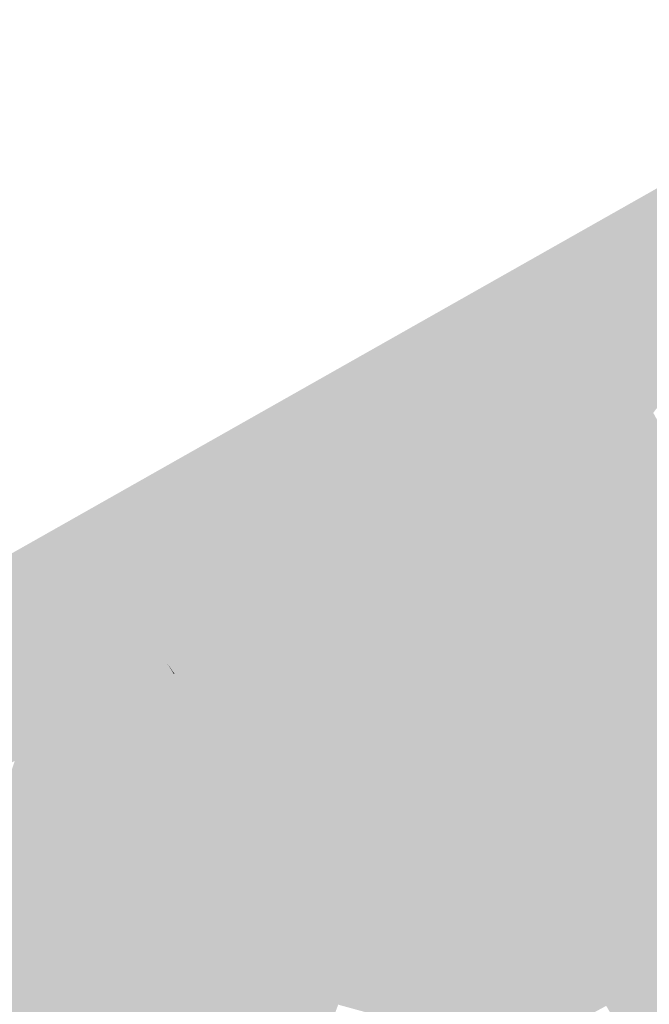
# Model space of a CAD drawing. Header units: metres. Extents: x 164696 to 183842, y 382615 to 387356.
# Tile 601 of 656: x 182678 to 182679.32, y 386632.62 to 386634.69. Entities that reach past the tile are written whole.
import ezdxf

# ---------------------------------------------------------------- set-up
doc = ezdxf.new("R2010")
doc.units = ezdxf.units.M
doc.layers.add('C3D-SURFACE_TINSURFACE', color=7, linetype='Continuous')

msp = doc.modelspace()

# ---------------------------------------------------------------- linework, layer by layer
at = {"layer": 'C3D-SURFACE_TINSURFACE', "color": 61, "linetype": 'Continuous', "lineweight": -3, "true_color": 0xe4eb6b}
for points in [[(182679.9648, 386634.6875), (182677.8686, 386633.5008), (182678.3675, 386633.754)], [(182679.9648, 386634.6875), (182678.3675, 386633.754), (182679.0652, 386634.1441)], [(182679.9648, 386634.6875), (182679.0652, 386634.1441), (182679.22, 386634.219)], [(182679.9648, 386634.6875), (182679.22, 386634.219), (182679.5919, 386634.2439)]]:
    msp.add_solid(points, dxfattribs=at)
at = {"layer": 'C3D-SURFACE_TINSURFACE', "color": 11, "linetype": 'Continuous', "lineweight": -3, "true_color": 0xff8585}
for points in [[(182679.6106, 386634.254), (182679.2935, 386633.8408), (182679.6532, 386634.2944)], [(182679.6478, 386634.2743), (182679.6532, 386634.2944), (182679.2935, 386633.8408)], [(182679.6478, 386634.2743), (182679.2935, 386633.8408), (182679.3308, 386633.8611)], [(182679.5919, 386634.2439), (182679.22, 386634.219), (182678.2459, 386633.6064)], [(182679.5919, 386634.2439), (182678.2459, 386633.6064), (182679.219, 386633.8004)], [(182679.5919, 386634.2439), (182679.219, 386633.8004), (182679.2563, 386633.8206)], [(182679.5919, 386634.2439), (182679.2563, 386633.8206), (182679.6106, 386634.254)], [(182679.6106, 386634.254), (182679.2563, 386633.8206), (182679.2935, 386633.8408)], [(182679.22, 386634.219), (182679.0652, 386634.1441), (182676.6432, 386632.6812)], [(182679.22, 386634.219), (182676.6432, 386632.6812), (182678.2459, 386633.6064)], [(182678.3675, 386633.754), (182676.6432, 386632.6812), (182679.0652, 386634.1441)], [(182679.5123, 386633.5262), (182679.3308, 386633.8611), (182679.2935, 386633.8408)], [(182679.5123, 386633.5262), (182679.2935, 386633.8408), (182679.2563, 386633.8206)], [(182679.5123, 386633.5262), (182679.2563, 386633.8206), (182679.219, 386633.8004)], [(182679.219, 386633.8004), (182678.2459, 386633.6064), (182679.1817, 386633.7802)], [(182679.5123, 386633.5262), (182679.219, 386633.8004), (182679.1817, 386633.7802)], [(182679.1444, 386633.7599), (182679.1817, 386633.7802), (182678.2459, 386633.6064)], [(182679.5123, 386633.5262), (182679.1817, 386633.7802), (182679.1444, 386633.7599)], [(182678.3675, 386633.754), (182677.8686, 386633.5008), (182672.8697, 386630.6712)], [(182678.3675, 386633.754), (182672.8697, 386630.6712), (182674.8041, 386631.6715)], [(182678.3675, 386633.754), (182674.8041, 386631.6715), (182676.6432, 386632.6812)], [(182679.1072, 386633.7397), (182679.1444, 386633.7599), (182678.2459, 386633.6064)], [(182679.5123, 386633.5262), (182679.1444, 386633.7599), (182679.1072, 386633.7397)], [(182679.0699, 386633.7195), (182679.1072, 386633.7397), (182678.2459, 386633.6064)], [(182679.5165, 386633.4868), (182679.1072, 386633.7397), (182679.0699, 386633.7195)], [(182679.5123, 386633.5262), (182679.1072, 386633.7397), (182679.5165, 386633.4868)], [(182679.0699, 386633.7195), (182678.2459, 386633.6064), (182679.0327, 386633.6992)], [(182679.5194, 386633.4402), (182679.0699, 386633.7195), (182679.0327, 386633.6992)], [(182679.5194, 386633.4402), (182679.5165, 386633.4868), (182679.0699, 386633.7195)], [(182678.9954, 386633.679), (182679.0327, 386633.6992), (182678.2459, 386633.6064)], [(182679.5194, 386633.4402), (182679.0327, 386633.6992), (182678.9954, 386633.679)], [(182678.9581, 386633.6577), (182678.9954, 386633.679), (182678.2459, 386633.6064)], [(182679.5194, 386633.4402), (182678.9954, 386633.679), (182678.9581, 386633.6577)], [(182678.9209, 386633.6374), (182678.9581, 386633.6577), (182678.2459, 386633.6064)], [(182678.9581, 386633.6577), (182678.9209, 386633.6374), (182679.5259, 386633.4221)], [(182679.5194, 386633.4402), (182678.9581, 386633.6577), (182679.5259, 386633.4221)], [(182678.8836, 386633.6172), (182678.9209, 386633.6374), (182678.2459, 386633.6064)], [(182678.8836, 386633.6172), (182679.5529, 386633.3344), (182678.9209, 386633.6374)], [(182678.9209, 386633.6374), (182679.5529, 386633.3344), (182679.5325, 386633.4041)], [(182678.9209, 386633.6374), (182679.5325, 386633.4041), (182679.5259, 386633.4221)], [(182677.5421, 386632.8856), (182678.2459, 386633.6064), (182676.6432, 386632.6812)], [(182677.5608, 386632.8957), (182678.2459, 386633.6064), (182677.5421, 386632.8856)], [(182677.5608, 386632.8957), (182677.6164, 386632.9448), (182678.2459, 386633.6064)], [(182677.5887, 386632.9109), (182677.6167, 386632.9261), (182678.2459, 386633.6064)], [(182677.5887, 386632.9109), (182678.2459, 386633.6064), (182677.6164, 386632.9448)], [(182677.6167, 386632.9261), (182677.654, 386632.9463), (182678.2459, 386633.6064)], [(182677.6912, 386632.9665), (182678.2459, 386633.6064), (182677.654, 386632.9463)], [(182677.6912, 386632.9665), (182677.7284, 386632.9868), (182678.2459, 386633.6064)], [(182677.7284, 386632.9868), (182677.7657, 386633.007), (182678.2459, 386633.6064)], [(182677.7657, 386633.007), (182677.803, 386633.0283), (182678.2459, 386633.6064)], [(182677.803, 386633.0283), (182677.8402, 386633.0486), (182678.2459, 386633.6064)], [(182677.8402, 386633.0486), (182677.8775, 386633.0688), (182678.2459, 386633.6064)], [(182677.8775, 386633.0688), (182677.9148, 386633.089), (182678.2459, 386633.6064)], [(182677.9148, 386633.089), (182677.9521, 386633.1092), (182678.2459, 386633.6064)], [(182677.9893, 386633.1295), (182678.2459, 386633.6064), (182677.9521, 386633.1092)], [(182678.0265, 386633.1497), (182678.2459, 386633.6064), (182677.9893, 386633.1295)], [(182678.0265, 386633.1497), (182678.0638, 386633.1699), (182678.2459, 386633.6064)], [(182678.0638, 386633.1699), (182678.1011, 386633.1902), (182678.2459, 386633.6064)], [(182678.1011, 386633.1902), (182678.2607, 386633.5632), (182678.2459, 386633.6064)], [(182678.8463, 386633.597), (182678.8836, 386633.6172), (182678.2459, 386633.6064)], [(182678.5855, 386633.4554), (182678.2459, 386633.6064), (182678.2607, 386633.5632)], [(182678.5855, 386633.4554), (182678.6228, 386633.4756), (182678.2459, 386633.6064)], [(182678.6228, 386633.4756), (182678.66, 386633.4958), (182678.2459, 386633.6064)], [(182678.66, 386633.4958), (182678.6973, 386633.5161), (182678.2459, 386633.6064)], [(182678.6973, 386633.5161), (182678.7346, 386633.5363), (182678.2459, 386633.6064)], [(182678.7346, 386633.5363), (182678.7719, 386633.5565), (182678.2459, 386633.6064)], [(182678.8091, 386633.5767), (182678.2459, 386633.6064), (182678.7719, 386633.5565)], [(182678.8463, 386633.597), (182678.2459, 386633.6064), (182678.8091, 386633.5767)], [(182678.8836, 386633.6172), (182678.8463, 386633.597), (182679.5529, 386633.3344)], [(182678.8463, 386633.597), (182678.8091, 386633.5767), (182679.5529, 386633.3344)], [(182678.1011, 386633.1902), (182678.2765, 386633.4738), (182678.2607, 386633.5632)], [(182678.5482, 386633.434), (182678.2607, 386633.5632), (182678.2755, 386633.52)], [(182678.5482, 386633.434), (182678.5855, 386633.4554), (182678.2607, 386633.5632)], [(182678.2607, 386633.5632), (182678.2765, 386633.4738), (182678.2755, 386633.52)], [(182678.7346, 386633.5363), (182678.5023, 386632.9794), (182678.7719, 386633.5565)], [(182678.7719, 386633.5565), (182678.5023, 386632.9794), (182678.5111, 386632.9457)], [(182678.7719, 386633.5565), (182678.5111, 386632.9457), (182679.2693, 386632.6347)], [(182678.8091, 386633.5767), (182678.7719, 386633.5565), (182679.3065, 386632.655)], [(182678.7719, 386633.5565), (182679.2693, 386632.6347), (182679.3065, 386632.655)], [(182678.8091, 386633.5767), (182679.3065, 386632.655), (182679.5529, 386633.3344)], [(182678.6973, 386633.5161), (182678.4935, 386633.0131), (182678.7346, 386633.5363)], [(182678.7346, 386633.5363), (182678.4935, 386633.0131), (182678.5023, 386632.9794)], [(182678.4737, 386633.3936), (182678.2755, 386633.52), (182678.2765, 386633.4738)], [(182678.4737, 386633.3936), (182678.511, 386633.4138), (182678.2755, 386633.52)], [(182678.511, 386633.4138), (182678.5482, 386633.434), (182678.2755, 386633.52)], [(182678.66, 386633.4958), (182678.4848, 386633.0468), (182678.6973, 386633.5161)], [(182678.6973, 386633.5161), (182678.4848, 386633.0468), (182678.4935, 386633.0131)], [(182678.6228, 386633.4756), (182678.4848, 386633.0468), (182678.66, 386633.4958)], [(182678.1384, 386633.2104), (182678.2765, 386633.4738), (182678.1011, 386633.1902)], [(182678.1756, 386633.2306), (182678.2765, 386633.4738), (182678.1384, 386633.2104)], [(182678.1756, 386633.2306), (182678.2129, 386633.252), (182678.2765, 386633.4738)], [(182678.2129, 386633.252), (182678.2955, 386633.4044), (182678.2765, 386633.4738)], [(182678.4365, 386633.3733), (182678.2765, 386633.4738), (182678.2955, 386633.4044)], [(182678.4737, 386633.3936), (182678.2765, 386633.4738), (182678.4365, 386633.3733)], [(182678.5855, 386633.4554), (182678.4848, 386633.0468), (182678.6228, 386633.4756)], [(182678.5482, 386633.434), (182678.4572, 386633.0966), (182678.5855, 386633.4554)], [(182678.5855, 386633.4554), (182678.4572, 386633.0966), (182678.4848, 386633.0468)], [(182678.511, 386633.4138), (182678.4572, 386633.0966), (182678.5482, 386633.434)], [(182678.4737, 386633.3936), (182678.418, 386633.163), (182678.511, 386633.4138)], [(182678.511, 386633.4138), (182678.418, 386633.163), (182678.4572, 386633.0966)], [(182678.2129, 386633.252), (182678.2926, 386633.3625), (182678.2955, 386633.4044)], [(182678.3619, 386633.3329), (182678.2955, 386633.4044), (182678.2926, 386633.3625)], [(182678.3619, 386633.3329), (182678.3992, 386633.3531), (182678.2955, 386633.4044)], [(182678.3992, 386633.3531), (182678.4365, 386633.3733), (182678.2955, 386633.4044)], [(182678.4737, 386633.3936), (182678.4365, 386633.3733), (182678.418, 386633.163)], [(182678.3992, 386633.3531), (182678.3789, 386633.2295), (182678.4365, 386633.3733)], [(182678.4365, 386633.3733), (182678.3789, 386633.2295), (182678.418, 386633.163)], [(182678.2129, 386633.252), (182678.2501, 386633.2722), (182678.2926, 386633.3625)], [(182678.2501, 386633.2722), (182678.2874, 386633.2924), (182678.2926, 386633.3625)], [(182678.2874, 386633.2924), (182678.3083, 386633.3371), (182678.2926, 386633.3625)], [(182678.3619, 386633.3329), (182678.2926, 386633.3625), (182678.3083, 386633.3371)], [(182678.3619, 386633.3329), (182678.3553, 386633.261), (182678.3992, 386633.3531)], [(182678.3992, 386633.3531), (182678.3553, 386633.261), (182678.3789, 386633.2295)], [(182678.2874, 386633.2924), (182678.3239, 386633.3117), (182678.3083, 386633.3371)], [(182678.3246, 386633.3127), (182678.3083, 386633.3371), (182678.3239, 386633.3117)], [(182678.3619, 386633.3329), (182678.3083, 386633.3371), (182678.3246, 386633.3127)], [(182678.3619, 386633.3329), (182678.3246, 386633.3127), (182678.3396, 386633.2863)], [(182678.3619, 386633.3329), (182678.3396, 386633.2863), (182678.3553, 386633.261)], [(182679.5529, 386633.3344), (182679.3065, 386632.655), (182679.3438, 386632.6752)], [(182678.2874, 386633.2924), (182678.3396, 386633.2863), (182678.3239, 386633.3117)], [(182678.3246, 386633.3127), (182678.3239, 386633.3117), (182678.3396, 386633.2863)], [(182678.2501, 386633.2722), (182678.3553, 386633.261), (182678.2874, 386633.2924)], [(182678.2874, 386633.2924), (182678.3553, 386633.261), (182678.3396, 386633.2863)], [(182678.2129, 386633.252), (182678.3789, 386633.2295), (182678.2501, 386633.2722)], [(182678.2501, 386633.2722), (182678.3789, 386633.2295), (182678.3553, 386633.261)], [(182678.1756, 386633.2306), (182678.418, 386633.163), (182678.2129, 386633.252)], [(182678.2129, 386633.252), (182678.418, 386633.163), (182678.3789, 386633.2295)], [(182678.1756, 386633.2306), (182678.1384, 386633.2104), (182678.418, 386633.163)], [(182678.1384, 386633.2104), (182678.1011, 386633.1902), (182678.4572, 386633.0966)], [(182678.1384, 386633.2104), (182678.4572, 386633.0966), (182678.418, 386633.163)], [(182678.0638, 386633.1699), (182678.4935, 386633.0131), (182678.1011, 386633.1902)], [(182678.1011, 386633.1902), (182678.4935, 386633.0131), (182678.4572, 386633.0966)], [(182678.0265, 386633.1497), (182678.5111, 386632.9457), (182678.0638, 386633.1699)], [(182678.0638, 386633.1699), (182678.5023, 386632.9794), (182678.4935, 386633.0131)], [(182678.0638, 386633.1699), (182678.5111, 386632.9457), (182678.5023, 386632.9794)], [(182678.0265, 386633.1497), (182677.9893, 386633.1295), (182678.5294, 386632.836)], [(182678.0265, 386633.1497), (182678.5199, 386632.912), (182678.5111, 386632.9457)], [(182678.0265, 386633.1497), (182678.5294, 386632.836), (182678.5199, 386632.912)], [(182677.9893, 386633.1295), (182677.8272, 386632.6184), (182678.5294, 386632.836)], [(182678.4572, 386633.0966), (182678.4935, 386633.0131), (182678.4848, 386633.0468)], [(182679.232, 386632.6145), (182679.2693, 386632.6347), (182678.5111, 386632.9457)], [(182679.232, 386632.6145), (182678.5111, 386632.9457), (182678.5199, 386632.912)], [(182679.232, 386632.6145), (182678.5199, 386632.912), (182678.6101, 386632.731)], [(182678.6101, 386632.731), (182678.5199, 386632.912), (182678.5286, 386632.8783)], [(182678.5294, 386632.836), (182678.5286, 386632.8783), (182678.5199, 386632.912)], [(182678.5568, 386632.7963), (182678.6101, 386632.731), (182678.5286, 386632.8783)], [(182678.5294, 386632.836), (182678.5568, 386632.7963), (182678.5286, 386632.8783)], [(182678.5294, 386632.836), (182677.8272, 386632.6184), (182677.9165, 386632.4277)], [(182678.5294, 386632.836), (182677.9165, 386632.4277), (182678.5568, 386632.7963)], [(182678.5568, 386632.7963), (182677.9165, 386632.4277), (182677.9345, 386632.3956)], [(182678.5568, 386632.7963), (182677.9345, 386632.3956), (182678.5842, 386632.7566)], [(182678.5568, 386632.7963), (182678.5842, 386632.7566), (182678.6101, 386632.731)], [(182678.5842, 386632.7566), (182677.9345, 386632.3956), (182677.9526, 386632.3635)], [(182678.4491, 386632.1886), (182678.5842, 386632.7566), (182677.9526, 386632.3635)], [(182678.4491, 386632.1886), (182678.4863, 386632.2088), (182678.5842, 386632.7566)], [(182678.4863, 386632.2088), (182678.6297, 386632.693), (182678.5842, 386632.7566)], [(182678.5842, 386632.7566), (182678.6297, 386632.693), (182678.6101, 386632.731)], [(182679.1947, 386632.5943), (182679.232, 386632.6145), (182678.6101, 386632.731)], [(182679.1947, 386632.5943), (182678.6101, 386632.731), (182679.1574, 386632.574)], [(182679.1574, 386632.574), (182678.6101, 386632.731), (182679.1201, 386632.5538)], [(182679.1201, 386632.5538), (182678.6101, 386632.731), (182678.6297, 386632.693)], [(182678.4863, 386632.2088), (182678.6493, 386632.655), (182678.6297, 386632.693)], [(182679.1201, 386632.5538), (182678.6297, 386632.693), (182679.0828, 386632.5336)], [(182678.6297, 386632.693), (182678.6493, 386632.655), (182679.0828, 386632.5336)], [(182679.7547, 386631.8786), (182679.3438, 386632.6752), (182679.3065, 386632.655)], [(182678.5236, 386632.229), (182678.6493, 386632.655), (182678.4863, 386632.2088)], [(182678.5236, 386632.229), (182678.6689, 386632.617), (182678.6493, 386632.655)], [(182679.0828, 386632.5336), (182678.6493, 386632.655), (182679.0456, 386632.5133)], [(182678.6493, 386632.655), (182678.6689, 386632.617), (182679.0456, 386632.5133)], [(182679.7175, 386631.8584), (182679.3065, 386632.655), (182679.2693, 386632.6347)], [(182679.7175, 386631.8584), (182679.7547, 386631.8786), (182679.3065, 386632.655)], [(182679.6802, 386631.8382), (182679.2693, 386632.6347), (182679.232, 386632.6145)], [(182679.6802, 386631.8382), (182679.7175, 386631.8584), (182679.2693, 386632.6347)]]:
    msp.add_solid(points, dxfattribs=at)

doc.saveas('drawing.dxf')
